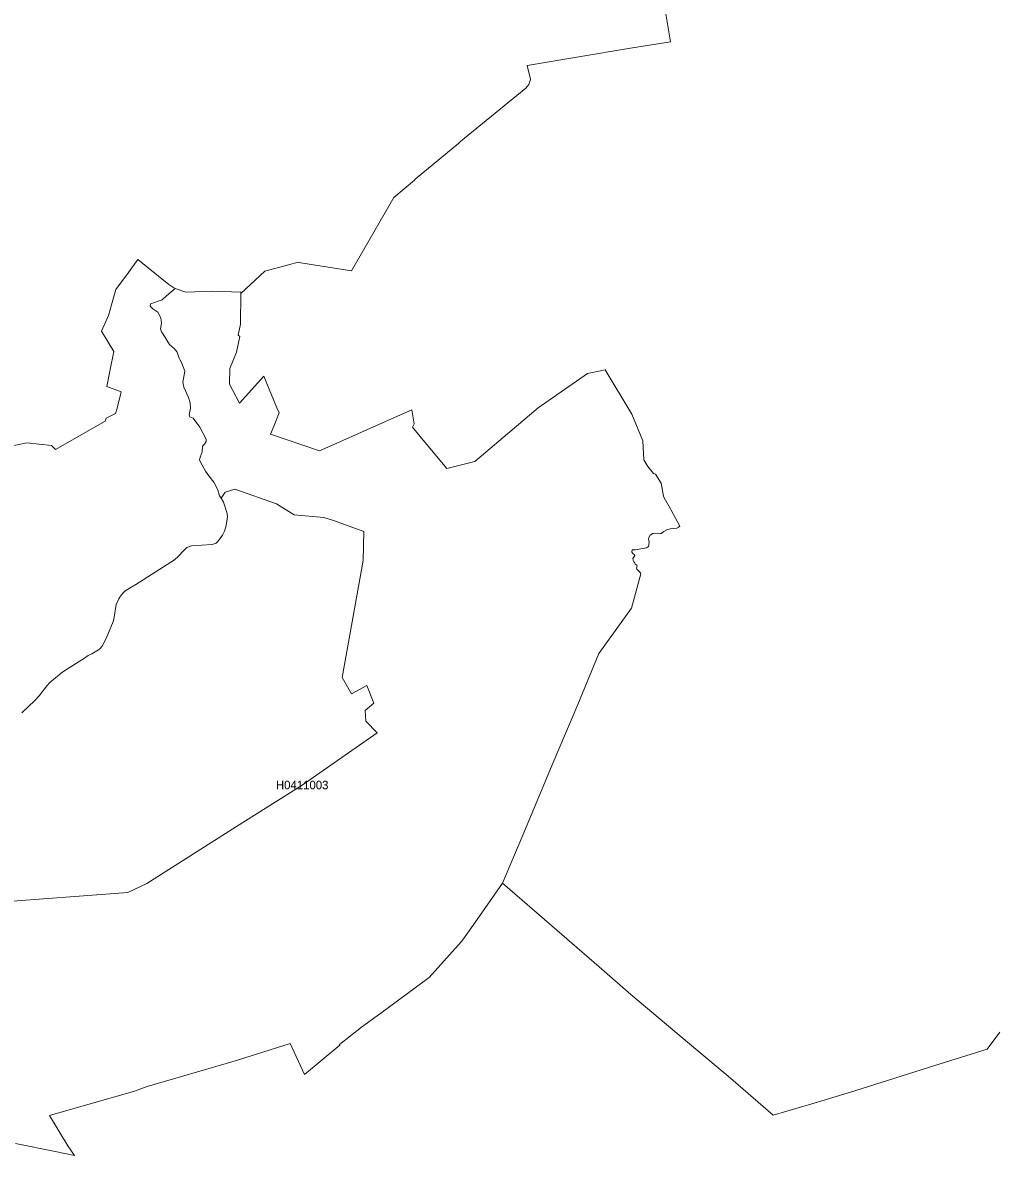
# Model space of a CAD drawing. Extents: x 369010 to 739155, y 6377141 to 6616555.
# Drawn here: x 501969 to 513419, y 6503475 to 6516786 of the extents above; entities that cross this region are included whole.
import ezdxf
from ezdxf.enums import TextEntityAlignment as Align

# ---------------------------------------------------------------- set-up
doc = ezdxf.new("R2010")
doc.units = 0
doc.header["$LTSCALE"] = 40
doc.layers.add('1', color=7, linetype='Continuous', lineweight=13)
doc.layers.add('2', color=7, linetype='Continuous')

msp = doc.modelspace()

# ---------------------------------------------------------------- linework, layer by layer
at = {"layer": '1'}
for points in [[(501791.91, 6511802.98), (502016.67, 6511847.17), (502309.61, 6511816.22), (502355.78, 6511768.72), (502939.52, 6512103.21), (502950.27, 6512140.12), (503059.84, 6512193.74), (503079.2, 6512254.48), (503126.37, 6512446.79), (502957.56, 6512511.67), (502997.77, 6512711.27), (503041.63, 6512921.13), (502896.15, 6513158.79), (502978.24, 6513343), (503065.63, 6513651), (503211.11, 6513849.28), (503322.33, 6514003.86), (503686.44, 6513710.09), (503744.53, 6513669.87), (503762.24, 6513660.27), (503887.19, 6513616.91), (504201.48, 6513630.64), (504532.16, 6513618.89), (504533.98, 6513604.83), (504813.35, 6513865.16), (505090.41, 6513938.81), (505205.1, 6513969.76), (505235.06, 6513962.81), (505833.85, 6513871.29), (506328.87, 6514732.07), (506570.84, 6514934.32), (506579.45, 6514945.74), (507094.16, 6515368.93), (507112.87, 6515391.11), (507160.53, 6515429.34), (507880.31, 6516017.54), (507913.74, 6516060.91), (507933.93, 6516116.68), (507931.94, 6516136.04), (507895.2, 6516282.52), (509111.16, 6516487.91), (509581.19, 6516560.89), (509522.27, 6516913.58)], [(509522.27, 6516913.58), (509581.19, 6516560.89), (509111.16, 6516487.91), (507895.2, 6516282.52), (507931.94, 6516136.04), (507933.93, 6516116.68), (507913.74, 6516060.91), (507880.31, 6516017.54), (507160.53, 6515429.34), (507112.87, 6515391.11), (507094.16, 6515368.93), (506579.45, 6514945.74), (506570.84, 6514934.32), (506328.87, 6514732.07), (505833.85, 6513871.29), (505235.06, 6513962.81), (505205.1, 6513969.76), (505090.41, 6513938.81), (504813.35, 6513865.16), (504533.98, 6513604.83), (504528.85, 6513241.55), (504500.88, 6513112.95), (504518.76, 6513099.21), (504482.84, 6512913.02), (504404.23, 6512721.53), (504398.27, 6512536.66), (504518.26, 6512313.4), (504803.42, 6512631.66), (504955.69, 6512257.95), (504982, 6512199.04), (504924.24, 6512050.08), (504878.89, 6511951.28), (505455.67, 6511755.98), (506539.56, 6512234.29), (506570.01, 6512073.25), (506549.99, 6512033.37), (506672.13, 6511879.12), (506951, 6511547.61), (507282.67, 6511627.05), (508026.12, 6512260.27), (508605.55, 6512663.27), (508811.93, 6512705.31), (509124.73, 6512185.13), (509253.49, 6511870.84), (509266.73, 6511648.9), (509311.59, 6511568.63), (509380.93, 6511489.69), (509405.1, 6511478.6), (509471.63, 6511374.33), (509495.79, 6511222.73), (509504.07, 6511203.36), (509578.21, 6511072.12), (509588.64, 6511058.22), (509688.27, 6510867.56), (509670.23, 6510853.65), (509652.19, 6510845.38), (509574.74, 6510837.76), (509537.33, 6510826.68)], [(503858.56, 6510579.91), (503897.45, 6510618.64), (503954.22, 6510638.66), (504196.19, 6510651.74), (504241.21, 6510667.96), (504263.22, 6510687.49), (504316.01, 6510762.3), (504341.17, 6510808.31), (504357.72, 6510860.94), (504376.42, 6510975.3), (504371.29, 6511017.17), (504327.93, 6511152.22), (504299.46, 6511197.41), (504281.75, 6511225.71), (504261.4, 6511296.71), (504214.06, 6511385.75), (504156.3, 6511460.23), (504118.9, 6511515.01), (504098.04, 6511549.27), (504077.69, 6511587.33), (504048.06, 6511646.42), (504053.69, 6511678.86), (504079.18, 6511743.57), (504082.32, 6511809.44), (504105.82, 6511833.27), (504126.51, 6511863.39), (504125.85, 6511892.19), (504052.2, 6512031.71), (503972.26, 6512137.14), (503933.7, 6512154.02), (503926.09, 6512177.85), (503941.97, 6512255.8), (503936.51, 6512317.54), (503918.31, 6512380.76), (503861.87, 6512500.91), (503850.78, 6512562.32), (503874.95, 6512691.08), (503835.39, 6512790.88), (503815.03, 6512827.62), (503805.76, 6512843.01), (503782.26, 6512913.19), (503749.33, 6512957.04), (503695.54, 6513004.05), (503620.57, 6513124.53), (503601.04, 6513154.32), (503589.95, 6513187.09), (503601.53, 6513254.79), (503592.6, 6513318.5), (503556.85, 6513382.22), (503499.25, 6513424.26), (503468.96, 6513454.05), (503471.78, 6513483.02), (503609.15, 6513526.87), (503658.8, 6513577.68), (503762.24, 6513660.27), (503744.53, 6513669.87), (503686.44, 6513710.09), (503322.33, 6514003.86), (503211.11, 6513849.28), (503065.63, 6513651), (502978.24, 6513343), (502896.15, 6513158.79), (503041.63, 6512921.13), (502997.77, 6512711.27), (502957.56, 6512511.67), (503126.37, 6512446.79), (503079.2, 6512254.48), (503059.84, 6512193.74), (502950.27, 6512140.12), (502939.52, 6512103.21), (502355.78, 6511768.72), (502309.61, 6511816.22), (502016.67, 6511847.17), (501791.91, 6511802.98)], [(503762.24, 6513660.27), (503658.8, 6513577.68), (503609.15, 6513526.87), (503471.78, 6513483.02), (503468.96, 6513454.05), (503499.25, 6513424.26), (503556.85, 6513382.22), (503592.6, 6513318.5), (503601.53, 6513254.79), (503589.95, 6513187.09), (503601.04, 6513154.32), (503620.57, 6513124.53), (503695.54, 6513004.05), (503749.33, 6512957.04), (503782.26, 6512913.19), (503805.76, 6512843.01), (503815.03, 6512827.62), (503835.39, 6512790.88), (503874.95, 6512691.08), (503850.78, 6512562.32), (503861.87, 6512500.91), (503918.31, 6512380.76), (503936.51, 6512317.54), (503941.97, 6512255.8), (503926.09, 6512177.85), (503933.7, 6512154.02), (503972.26, 6512137.14), (504052.2, 6512031.71), (504125.85, 6511892.19), (504126.51, 6511863.39), (504105.82, 6511833.27), (504082.32, 6511809.44), (504079.18, 6511743.57), (504053.69, 6511678.86), (504048.06, 6511646.42), (504077.69, 6511587.33), (504098.04, 6511549.27), (504118.9, 6511515.01), (504156.3, 6511460.23), (504214.06, 6511385.75), (504261.4, 6511296.71), (504281.75, 6511225.71), (504299.46, 6511197.41), (504348.62, 6511268.57), (504461.16, 6511303.99), (504952.54, 6511132.36), (505159.59, 6511001.94), (505508.97, 6510972.49), (505621.34, 6510936.9), (505976.51, 6510806.65), (505969.07, 6510464.72), (505720.65, 6509092.36), (505833.19, 6508896.9), (506010.77, 6508997.69), (506093.69, 6508790.32), (505993.07, 6508701.6), (505998.86, 6508577.15), (506135.07, 6508440.94), (505252.77, 6507827.25), (504482.51, 6507340.33), (503427.42, 6506669.38), (503205.32, 6506562.8), (502162.48, 6506486.5), (500913.42, 6506391.83)], [(507121.8, 6505985.52), (507148.28, 6506019.28), (507308.33, 6506245.03), (507604.58, 6506674.68), (507845.39, 6507239.38), (508200.56, 6508090.56), (508492.01, 6508774.76), (508738.45, 6509371.9), (509120.59, 6509906.47), (509229.33, 6510306.99), (509227.18, 6510319.57), (509203.68, 6510344.4), (509182.16, 6510362.11), (509178.69, 6510374.52), (509189.77, 6510402.16), (509182.16, 6510412.59), (509163.46, 6510423.01), (509159.32, 6510438.9), (509148.23, 6510448.67), (509140.62, 6510465.22), (509138.63, 6510488.72), (509144.1, 6510501.96), (509159.98, 6510524.13), (509156.67, 6510531.75), (509135.82, 6510546.31), (509124.73, 6510565.01), (509128.21, 6510592.65), (509169.09, 6510591.99), (509231.98, 6510603.08), (509299.17, 6510615.82), (509319.2, 6510631.71), (509326.15, 6510649.75), (509327.64, 6510685.83), (509322.01, 6510711.32), (509324.83, 6510736.97), (509342.2, 6510763.95), (509372.66, 6510781.33), (509403.77, 6510785.47), (509446.64, 6510779.67), (509470.97, 6510784.47), (509501.42, 6510805.99), (509537.33, 6510826.68), (509574.74, 6510837.76), (509652.19, 6510845.38), (509670.23, 6510853.65), (509688.27, 6510867.56), (509588.64, 6511058.22), (509578.21, 6511072.12), (509504.07, 6511203.36), (509495.79, 6511222.73), (509471.63, 6511374.33), (509405.1, 6511478.6), (509380.93, 6511489.69), (509311.59, 6511568.63), (509266.73, 6511648.9), (509253.49, 6511870.84), (509124.73, 6512185.13), (508811.93, 6512705.31), (508605.55, 6512663.27), (508026.12, 6512260.27), (507282.67, 6511627.05), (506951, 6511547.61), (506672.13, 6511879.12), (506549.99, 6512033.37), (506570.01, 6512073.25), (506539.56, 6512234.29), (505455.67, 6511755.98), (504878.89, 6511951.28), (504924.24, 6512050.08), (504982, 6512199.04), (504955.69, 6512257.95), (504803.42, 6512631.66), (504518.26, 6512313.4), (504398.27, 6512536.66), (504404.23, 6512721.53), (504482.84, 6512913.02), (504518.76, 6513099.21), (504500.88, 6513112.95), (504528.85, 6513241.55), (504533.98, 6513604.83), (504532.16, 6513618.89), (504201.48, 6513630.64), (503887.19, 6513616.91), (503762.24, 6513660.27)], [(500913.42, 6506391.83), (502162.48, 6506486.5), (503205.32, 6506562.8), (503427.42, 6506669.38), (504482.51, 6507340.33), (505252.77, 6507827.25), (506135.07, 6508440.94), (505998.86, 6508577.15), (505993.07, 6508701.6), (506093.69, 6508790.32), (506010.77, 6508997.69), (505833.19, 6508896.9), (505720.65, 6509092.36), (505969.07, 6510464.72), (505976.51, 6510806.65), (505621.34, 6510936.9), (505508.97, 6510972.49), (505159.59, 6511001.94), (504952.54, 6511132.36), (504461.16, 6511303.99), (504348.62, 6511268.57), (504299.46, 6511197.41), (504327.93, 6511152.22), (504371.29, 6511017.17), (504376.42, 6510975.3), (504357.72, 6510860.94), (504341.17, 6510808.31), (504316.01, 6510762.3), (504263.22, 6510687.49), (504241.21, 6510667.96), (504196.19, 6510651.74), (503954.22, 6510638.66), (503897.45, 6510618.64), (503858.56, 6510579.91), (503797.16, 6510510.89), (503751.48, 6510473.16), (503300.32, 6510182.53), (503233.95, 6510145.79), (503169.4, 6510106.9), (503154.51, 6510089.19), (503117.43, 6510044.67), (503097.57, 6510015.54), (503067.12, 6509949.67), (503039.98, 6509775.89), (503032.86, 6509750.07), (502949.45, 6509548.49), (502902.77, 6509460.61), (502872.82, 6509422.87), (502781.46, 6509369.41), (502739.92, 6509348.56), (502694.57, 6509316.62), (502464.02, 6509173.95), (502420.16, 6509143.34), (502288.42, 6509031.79), (502251.52, 6508993.39), (502164.79, 6508873.56), (502112.82, 6508818.78), (501960.06, 6508673.97)], [(509537.33, 6510826.68), (509501.42, 6510805.99), (509470.97, 6510784.47), (509446.64, 6510779.67), (509403.77, 6510785.47), (509372.66, 6510781.33), (509342.2, 6510763.95), (509324.83, 6510736.97), (509322.01, 6510711.32), (509327.64, 6510685.83), (509326.15, 6510649.75), (509319.2, 6510631.71), (509299.17, 6510615.82), (509231.98, 6510603.08), (509169.09, 6510591.99), (509128.21, 6510592.65), (509124.73, 6510565.01), (509135.82, 6510546.31), (509156.67, 6510531.75), (509159.98, 6510524.13), (509144.1, 6510501.96), (509138.63, 6510488.72), (509140.62, 6510465.22), (509148.23, 6510448.67), (509159.32, 6510438.9), (509163.46, 6510423.01), (509182.16, 6510412.59), (509189.77, 6510402.16), (509178.69, 6510374.52), (509182.16, 6510362.11), (509203.68, 6510344.4), (509227.18, 6510319.57), (509229.33, 6510306.99), (509120.59, 6509906.47), (508738.45, 6509371.9), (508492.01, 6508774.76), (508200.56, 6508090.56), (507845.39, 6507239.38), (507604.58, 6506674.68), (507981.93, 6506347.48), (508359.77, 6506021.43), (508740.6, 6505688.94), (509112.32, 6505366.37), (509876.62, 6504723.05), (510255.95, 6504405.95), (510785.56, 6503946.18), (511268.01, 6504086.86), (511744.33, 6504233.49), (512213.7, 6504381.12), (512685.05, 6504531.24), (513299.24, 6504723.05), (513446.54, 6504923.65)], [(501960.06, 6508673.97), (502112.82, 6508818.78), (502164.79, 6508873.56), (502251.52, 6508993.39), (502288.42, 6509031.79), (502420.16, 6509143.34), (502464.02, 6509173.95), (502694.57, 6509316.62), (502739.92, 6509348.56), (502781.46, 6509369.41), (502872.82, 6509422.87), (502902.77, 6509460.61), (502949.45, 6509548.49), (503032.86, 6509750.07), (503039.98, 6509775.89), (503067.12, 6509949.67), (503097.57, 6510015.54), (503117.43, 6510044.67), (503154.51, 6510089.19), (503169.4, 6510106.9), (503233.95, 6510145.79), (503300.32, 6510182.53), (503751.48, 6510473.16), (503797.16, 6510510.89), (503858.56, 6510579.91)], [(507604.58, 6506674.68), (507308.33, 6506245.03), (507148.28, 6506019.28), (507121.8, 6505985.52), (506743.96, 6505563.98), (506175.62, 6505145.59), (505951.52, 6504980.74), (505691.68, 6504777.17), (505693.67, 6504768.73), (505280.07, 6504427.13), (505111.76, 6504788.76), (504717.19, 6504665.62), (504451.89, 6504583.53), (503433.21, 6504283.48), (503282.77, 6504229.36), (502283.13, 6503943.53), (502498.78, 6503587.7), (502576.73, 6503475.15), (502352.47, 6503518.85), (501883.27, 6503613.02)], [(513446.54, 6504923.65), (513299.24, 6504723.05), (512685.05, 6504531.24), (512213.7, 6504381.12), (511744.33, 6504233.49), (511268.01, 6504086.86), (510785.56, 6503946.18), (510255.95, 6504405.95), (509876.62, 6504723.05), (509112.32, 6505366.37), (508740.6, 6505688.94), (508359.77, 6506021.43), (507981.93, 6506347.48), (507604.58, 6506674.68)], [(501883.27, 6503613.02), (502352.47, 6503518.85), (502576.73, 6503475.15), (502498.78, 6503587.7), (502283.13, 6503943.53), (503282.77, 6504229.36), (503433.21, 6504283.48), (504451.89, 6504583.53), (504717.19, 6504665.62), (505111.76, 6504788.76), (505280.07, 6504427.13), (505693.67, 6504768.73), (505691.68, 6504777.17), (505951.52, 6504980.74), (506175.62, 6505145.59), (506743.96, 6505563.98), (507121.8, 6505985.52)]]:
    msp.add_lwpolyline(points, dxfattribs=at)

# ---------------------------------------------------------------- texts
at = {"layer": '2'}
msp.add_text('H0411003', height=100, dxfattribs=at).set_placement((505252.77, 6507777.24), align=Align.CENTER)

doc.saveas('drawing.dxf')
